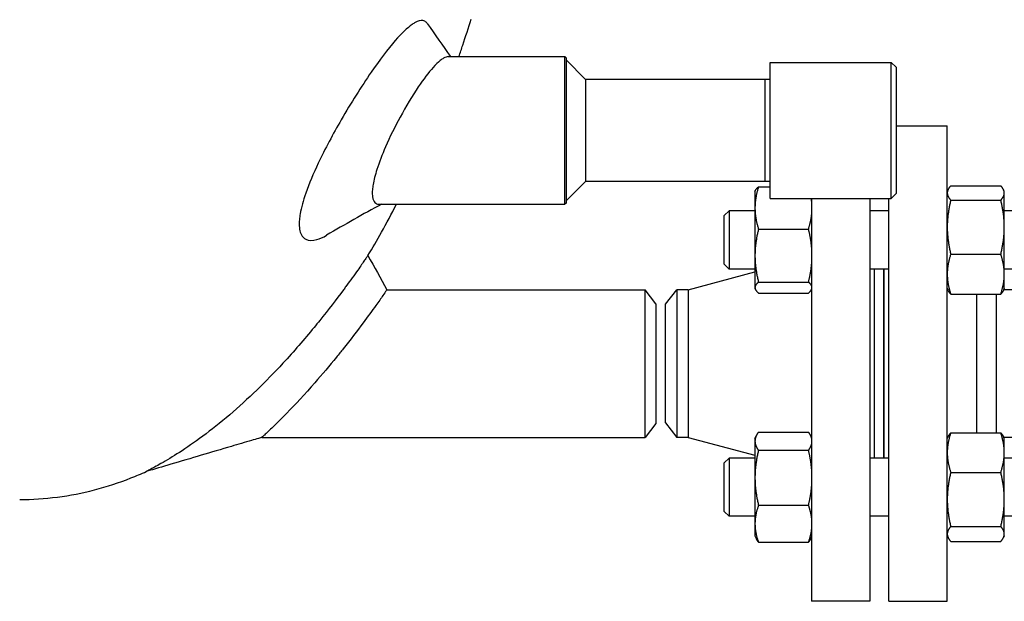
# Model space of a CAD drawing. Header units: inches. Extents: x 18 to 846, y -44 to 561.
# Tile 490 of 642: x 540.3 to 552.97, y 95.58 to 103.07. Entities that reach past the tile are written whole.
import ezdxf

# ---------------------------------------------------------------- set-up
doc = ezdxf.new("R2010")
doc.units = ezdxf.units.IN
doc.header["$LTSCALE"] = 24
doc.header["$MEASUREMENT"] = 0
doc.layers.add('Visible (ANSI)', color=7, linetype='Continuous', lineweight=30)

msp = doc.modelspace()

# ---------------------------------------------------------------- linework, layer by layer
at = {"layer": 'Visible (ANSI)'}
for p, q in [((545.81782, 102.594), (547.31904, 102.594)), ((547.31904, 100.694), (547.31904, 102.594)), ((547.33466, 102.57838), (547.31904, 102.594)), ((547.33466, 102.57838), (547.33466, 100.70963)), ((547.58466, 102.3015), (547.33466, 102.5515)), ((549.95966, 100.769), (549.95966, 102.519)), ((549.95966, 102.519), (551.51716, 102.519)), ((551.51716, 100.769), (551.51716, 102.519)), ((551.57966, 102.4565), (551.51716, 102.519)), ((551.57966, 102.4565), (551.57966, 100.8315)), ((549.89716, 102.3015), (547.58466, 102.3015)), ((547.58466, 102.3015), (547.58466, 100.9865)), ((549.89716, 100.9865), (549.89716, 102.3015)), ((549.95966, 102.29987), (549.89716, 102.3015)), ((551.57966, 101.704), (552.23843, 101.704)), ((552.23843, 95.584), (552.23843, 101.704)), ((547.58466, 100.9865), (547.33466, 100.7365)), ((549.89716, 100.9865), (547.58466, 100.9865)), ((549.95966, 100.98814), (549.89716, 100.9865)), ((549.76443, 100.85999), (549.77008, 100.87211)), ((549.76443, 100.85999), (549.76443, 100.64661)), ((549.80952, 100.91814), (549.95966, 100.91814)), ((552.23843, 100.85999), (552.24827, 100.88109)), ((552.28352, 100.93105), (552.92734, 100.93105)), ((552.97243, 100.85999), (552.96259, 100.88109)), ((552.97243, 100.83958), (552.97243, 100.85999)), ((549.95966, 100.769), (551.51716, 100.769)), ((550.49343, 100.769), (550.49343, 95.584)), ((551.24343, 100.769), (551.24343, 95.584)), ((551.48843, 95.584), (551.48843, 100.769)), ((551.57966, 100.8315), (551.51716, 100.769)), ((552.28352, 100.74811), (552.92734, 100.74811)), ((552.97243, 100.40008), (552.97243, 100.83958)), ((544.92887, 100.694), (547.31904, 100.694)), ((547.33466, 100.70963), (547.31904, 100.694)), ((549.36843, 100.54749), (549.43093, 100.60999)), ((549.43093, 100.60999), (549.43093, 99.85999)), ((549.76443, 100.60999), (549.43093, 100.60999)), ((549.76443, 100.64661), (549.76443, 100.03349)), ((551.48843, 100.60999), (551.24343, 100.60999)), ((553.30593, 100.60999), (552.97243, 100.60999)), ((549.36843, 99.92249), (549.36843, 100.54749)), ((549.80952, 100.37507), (550.45334, 100.37507)), ((552.97243, 99.7955), (552.97243, 100.40008)), ((549.76443, 100.03349), (549.76443, 99.62188)), ((552.28352, 100.05205), (552.92734, 100.05205)), ((549.36843, 99.92249), (549.43093, 99.85999)), ((549.76443, 99.85999), (549.43093, 99.85999)), ((551.48843, 99.85999), (551.24343, 99.85999)), ((551.30343, 97.42801), (551.30343, 99.85999)), ((551.42343, 97.42801), (551.42343, 99.85999)), ((551.42843, 97.42801), (551.42843, 99.85999)), ((553.30593, 99.85999), (552.97243, 99.85999)), ((548.90565, 99.594), (549.76443, 99.82387)), ((552.97243, 99.60999), (552.97243, 99.7955)), ((545.02828, 99.594), (548.35031, 99.594)), ((548.35031, 97.694), (548.35031, 99.594)), ((548.48843, 99.414), (548.35031, 99.594)), ((548.61343, 99.4065), (548.7573, 99.594)), ((548.90565, 99.594), (548.7573, 99.594)), ((548.7573, 99.594), (548.7573, 97.694)), ((548.90565, 99.594), (548.90565, 97.694)), ((549.76443, 99.62188), (549.76443, 99.60999)), ((549.76443, 99.60999), (549.77008, 99.59788)), ((549.80952, 99.69192), (550.45334, 99.69192)), ((550.49343, 99.59927), (550.49278, 99.59788)), ((552.23843, 99.60999), (552.24827, 99.58889)), ((552.97243, 99.60999), (552.96259, 99.58889)), ((554.46843, 99.594), (552.96497, 99.594)), ((549.80952, 99.55184), (550.45334, 99.55184)), ((552.28352, 99.53894), (552.92734, 99.53894)), ((552.61843, 97.75113), (552.61843, 99.53894)), ((552.86843, 99.53894), (552.86843, 98.38431)), ((548.48843, 99.414), (548.48843, 97.874)), ((548.61343, 97.8815), (548.61343, 99.4065)), ((552.86843, 98.38431), (552.86843, 97.75113)), ((548.48843, 97.874), (548.35031, 97.694)), ((548.61343, 97.8815), (548.7573, 97.694)), ((543.41954, 97.694), (548.35031, 97.694)), ((548.90565, 97.694), (548.7573, 97.694)), ((548.90565, 97.694), (549.76443, 97.46413)), ((549.76443, 97.67801), (549.78087, 97.71327)), ((549.76443, 97.67801), (549.76443, 97.64464)), ((549.80952, 97.76098), (550.45334, 97.76098)), ((550.49343, 97.68873), (550.48199, 97.71327)), ((552.23843, 97.67801), (552.24916, 97.70103)), ((552.28352, 97.75113), (552.92734, 97.75113)), ((552.97243, 97.67801), (552.9617, 97.70103)), ((553.71843, 97.694), (552.96497, 97.694)), ((552.97243, 97.49739), (552.97243, 97.67801)), ((549.76443, 97.64464), (549.76443, 97.17432)), ((549.36843, 97.36551), (549.43093, 97.42801)), ((549.43093, 97.42801), (549.43093, 96.67801)), ((549.76443, 97.42801), (549.43093, 97.42801)), ((549.80952, 97.5283), (550.45334, 97.5283)), ((551.48843, 97.42801), (551.24343, 97.42801)), ((552.97243, 96.89458), (552.97243, 97.49739)), ((553.30593, 97.42801), (552.97243, 97.42801)), ((549.36843, 96.74051), (549.36843, 97.36551)), ((549.76443, 97.17432), (549.76443, 96.58269)), ((552.28352, 97.24364), (552.92734, 97.24364)), ((549.80952, 96.82034), (550.45334, 96.82034)), ((552.97243, 96.45021), (552.97243, 96.89458)), ((549.36843, 96.74051), (549.43093, 96.67801)), ((549.76443, 96.67801), (549.43093, 96.67801)), ((551.48843, 96.67801), (551.24343, 96.67801)), ((553.30593, 96.67801), (552.97243, 96.67801)), ((549.76443, 96.58269), (549.76443, 96.42801)), ((552.28352, 96.54552), (552.92734, 96.54552)), ((549.76443, 96.42801), (549.78087, 96.39276)), ((550.49343, 96.41729), (550.48199, 96.39276)), ((552.23843, 96.42801), (552.24916, 96.405)), ((552.97243, 96.42801), (552.9617, 96.405)), ((552.97243, 96.42801), (552.97243, 96.45021)), ((549.80952, 96.34505), (550.45334, 96.34505)), ((552.28352, 96.35489), (552.92734, 96.35489)), ((551.24343, 95.584), (550.49343, 95.584)), ((551.48843, 95.584), (552.23843, 95.584))]:
    msp.add_line(p, q, dxfattribs=at)
for points, knots in [([(545.39226, 103.03303), (545.38002, 103.02634), (545.36729, 103.01842), (545.29012, 102.96509), (545.21629, 102.89355), (545.03925, 102.69029), (544.93408, 102.55072), (544.69826, 102.20814), (544.56667, 101.99909), (544.33492, 101.59781), (544.23282, 101.40748), (544.08171, 101.08865), (544.02609, 100.95791), (543.95016, 100.74004), (543.92542, 100.65073), (543.90718, 100.54507), (543.90388, 100.51986), (543.90062, 100.48115), (543.89988, 100.46685), (543.89943, 100.44052), (543.89964, 100.42841), (543.90112, 100.40173), (543.90267, 100.38752), (543.90968, 100.34617), (543.91755, 100.32218), (543.94257, 100.27575), (543.96181, 100.25661), (544.02339, 100.2247), (544.07222, 100.22382), (544.16617, 100.25017), (544.2077, 100.26879), (544.25134, 100.29441)], [0.86335203, 0.86335203, 0.86335203, 0.86335203, 1.14491927, 1.14491927, 2.51064076, 2.51064076, 4.14557022, 4.14557022, 6.05940486, 6.05940486, 7.6794995, 7.6794995, 8.85307641, 8.85307641, 9.78494384, 9.78494384, 10.09656497, 10.09656497, 10.29056056, 10.29056056, 10.46838299, 10.46838299, 10.69928088, 10.69928088, 11.18444846, 11.18444846, 11.82805016, 11.82805016, 12.87879798, 12.87879798, 13.60570538, 13.60570538, 13.60570538, 13.60570538]), ([(545.51841, 103.04913), (545.50987, 103.05396), (545.50056, 103.05708), (545.4905, 103.05851), (545.46282, 103.06244), (545.42982, 103.05354), (545.39226, 103.03303)], [24.16231234, 24.16231234, 24.16231234, 24.16231234, 24.47569364, 24.47569364, 24.47569364, 25.33904567, 25.33904567, 25.33904567, 25.33904567]), ([(545.95425, 102.594), (545.97135, 102.64368), (545.98827, 102.69358), (546.04171, 102.85367), (546.07751, 102.96468), (546.11239, 103.0767)], [7.2509366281, 7.2509366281, 7.2509366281, 7.2509366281, 7.265335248, 7.265335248, 7.2969242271, 7.2969242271, 7.2969242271, 7.2969242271]), ([(545.71329, 102.54319), (545.68527, 102.5205), (545.65486, 102.49072), (545.56355, 102.3891), (545.49896, 102.30358), (545.3549, 102.08956), (545.27503, 101.95689), (545.13103, 101.69136), (545.06629, 101.56043), (544.96665, 101.33125), (544.92868, 101.23295), (544.8773, 101.07139), (544.86056, 101.00628), (544.84646, 100.92473), (544.84351, 100.90239), (544.84057, 100.86738), (544.83994, 100.85395), (544.83977, 100.82891), (544.84021, 100.81728), (544.84252, 100.79134), (544.84485, 100.77774), (544.85578, 100.73763), (544.86852, 100.71792), (544.89801, 100.69803), (544.91253, 100.694), (544.92887, 100.694)], [1.0627492, 1.0627492, 1.0627492, 1.0627492, 1.64036993, 1.64036993, 2.7000375, 2.7000375, 3.93144941, 3.93144941, 5.02521492, 5.02521492, 5.87605571, 5.87605571, 6.5285786, 6.5285786, 6.79569866, 6.79569866, 6.97668958, 6.97668958, 7.15283969, 7.15283969, 7.39635371, 7.39635371, 7.95996463, 7.95996463, 8.36568138, 8.36568138, 8.36568138, 8.36568138]), ([(545.81782, 102.594), (545.80009, 102.594), (545.77951, 102.58702), (545.74286, 102.56563), (545.72842, 102.55544), (545.71329, 102.54319)], [16.48877564, 16.48877564, 16.48877564, 16.48877564, 17.014598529, 17.014598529, 17.326531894, 17.326531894, 17.326531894, 17.326531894]), ([(544.78417, 100.03367), (544.84313, 100.13179), (544.90106, 100.23177), (545.0238, 100.45132), (545.08825, 100.5715), (545.1513, 100.694)], [6.9772203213, 6.9772203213, 6.9772203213, 6.9772203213, 7.0128876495, 7.0128876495, 7.0541574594, 7.0541574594, 7.0541574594, 7.0541574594]), ([(544.78417, 100.03367), (544.78417, 100.03367), (544.7841, 100.03357), (544.78357, 100.03279), (544.78261, 100.03141), (544.77856, 100.02552), (544.77444, 100.01954), (544.762, 100.00151), (544.75304, 99.98856), (544.72002, 99.94102), (544.69003, 99.89808), (544.61057, 99.78613), (544.55953, 99.71514), (544.50157, 99.63649)], [25.28781271, 25.28781271, 25.28781271, 25.28781271, 25.36222984, 25.36222984, 25.57270578, 25.57270578, 25.92767405, 25.92767405, 26.35145729, 26.35145729, 27.19354897, 27.19354897, 28.15853636, 28.15853636, 28.15853636, 28.15853636]), ([(544.50157, 99.63649), (544.49057, 99.62157), (544.47933, 99.60637), (544.46784, 99.59092), (544.37846, 99.47066), (544.27574, 99.33666), (544.14042, 99.16861), (544.11628, 99.13892), (544.09179, 99.10911)], [28.15853636, 28.15853636, 28.15853636, 28.15853636, 28.34163803, 28.34163803, 28.34163803, 29.76699268, 29.76699268, 30.07064608, 30.07064608, 30.07064608, 30.07064608]), ([(545.02828, 99.594), (545.02828, 99.594), (545.02827, 99.594), (545.02821, 99.59391), (545.02767, 99.59313), (545.02516, 99.5895), (545.02266, 99.58589), (545.01056, 99.56846), (544.99605, 99.54756), (544.95241, 99.4853), (544.92137, 99.44129), (544.83788, 99.3247), (544.78263, 99.24866), (544.72174, 99.16691)], [15.57288469, 15.57288469, 15.57288469, 15.57288469, 15.58267383, 15.58267383, 15.74583363, 15.74583363, 15.98165305, 15.98165305, 16.56102011, 16.56102011, 17.25470942, 17.25470942, 18.13336617, 18.13336617, 18.13336617, 18.13336617]), ([(544.09179, 99.10911), (543.96599, 98.95603), (543.83102, 98.79987), (543.47163, 98.41098), (543.23855, 98.18403), (542.76437, 97.77868), (542.53892, 97.61642), (542.2743, 97.44586), (542.19142, 97.39616), (542.06295, 97.32316), (542.01127, 97.29552), (541.95817, 97.26778), (541.94466, 97.26088), (541.9354, 97.25616), (541.93384, 97.25537), (541.93233, 97.2546), (541.93198, 97.25442), (541.93183, 97.25434), (541.93181, 97.25434), (541.93181, 97.25434)], [1.72900805, 1.72900805, 1.72900805, 1.72900805, 3.28877926, 3.28877926, 5.72878536, 5.72878536, 8.26886017, 8.26886017, 9.4658451, 9.4658451, 10.45038863, 10.45038863, 10.97715866, 10.97715866, 11.13610264, 11.13610264, 11.23205414, 11.23205414, 11.2579288, 11.2579288, 11.2579288, 11.2579288]), ([(544.72174, 99.16691), (544.64398, 99.06252), (544.5573, 98.94924), (544.43771, 98.79873), (544.40865, 98.76257), (544.37927, 98.72641)], [18.13336617, 18.13336617, 18.13336617, 18.13336617, 19.25536711, 19.25536711, 19.60797911, 19.60797911, 19.60797911, 19.60797911]), ([(544.37927, 98.72641), (544.28865, 98.61501), (544.19486, 98.50367), (543.97226, 98.24986), (543.84752, 98.11617), (543.67556, 97.94002), (543.61448, 97.87953), (543.51657, 97.78472), (543.47776, 97.74818), (543.43996, 97.7129), (543.43089, 97.70449), (543.42313, 97.69732), (543.42148, 97.69579), (543.41987, 97.69431), (543.41954, 97.694), (543.41954, 97.694)], [1.47461293, 1.47461293, 1.47461293, 1.47461293, 2.56156061, 2.56156061, 4.07193041, 4.07193041, 4.97837841, 4.97837841, 5.78855717, 5.78855717, 6.17561623, 6.17561623, 6.34088397, 6.34088397, 6.45343416, 6.45343416, 6.45343416, 6.45343416]), ([(543.41954, 97.694), (543.41942, 97.69397), (543.41926, 97.69392), (543.41889, 97.69381), (543.41869, 97.69375), (543.41825, 97.69362), (543.418, 97.69355), (543.41731, 97.69335), (543.41686, 97.69322), (543.41534, 97.69277), (543.41427, 97.69246), (543.40998, 97.6912), (543.40676, 97.69026), (543.39391, 97.68649), (543.38426, 97.68366), (543.3457, 97.67235), (543.31677, 97.66385), (543.20107, 97.62982), (543.11431, 97.6042), (542.76735, 97.50152), (542.5073, 97.42403), (542.142, 97.31606), (542.03691, 97.28511), (541.93181, 97.25434)], [0, 0, 0, 0, 0.00200815, 0.00200815, 0.00382698, 0.00382698, 0.0058643, 0.0058643, 0.00944926, 0.00944926, 0.01797059, 0.01797059, 0.04350561, 0.04350561, 0.12009243, 0.12009243, 0.34985463, 0.34985463, 1.03917033, 1.03917033, 3.10701346, 3.10701346, 3.94177252, 3.94177252, 3.94177252, 3.94177252]), ([(540.30343, 96.894), (540.46523, 96.894), (540.62703, 96.9045), (540.94876, 96.9462), (541.10868, 96.9774), (541.42505, 97.05977), (541.58149, 97.11092), (541.80143, 97.19742), (541.86685, 97.22504), (541.93181, 97.25434)], [6.283185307, 6.283185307, 6.283185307, 6.283185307, 6.347905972, 6.347905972, 6.412626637, 6.412626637, 6.477347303, 6.477347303, 6.505000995, 6.505000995, 6.505000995, 6.505000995])]:
    msp.add_open_spline(points, degree=3, knots=knots, dxfattribs=at)
for points in [[(545.54786, 103.02144), (545.53939, 103.03362), (545.52955, 103.04283), (545.51841, 103.04913)], [(545.54786, 103.02144), (545.64745, 102.87821), (545.74723, 102.73574), (545.84706, 102.594)], [(544.96245, 100.694), (544.72148, 100.56931), (544.48488, 100.43155), (544.25135, 100.29441)], [(544.78417, 100.03367), (544.86553, 99.88711), (544.94692, 99.74056), (545.02828, 99.594)]]:
    msp.add_open_spline(points, degree=3, dxfattribs=at)
for points, weights in [([(549.80952, 100.91814), (549.76443, 100.77263), (549.76443, 100.64661)], [1, 1.0379548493, 1]), ([(549.77008, 100.87211), (549.78014, 100.89369), (549.80952, 100.91814)], [1.0174265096, 1.0244025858, 1]), ([(552.28352, 100.93105), (552.23843, 100.88203), (552.23843, 100.83958)], [1, 1.0379548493, 1]), ([(552.97243, 100.83958), (552.97243, 100.88203), (552.92734, 100.93105)], [1, 1.0379548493, 1]), ([(550.49343, 100.7341), (550.49147, 100.75141), (550.48872, 100.769)], [1.01693131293, 1.0185833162, 1.0189015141]), ([(552.23843, 100.83958), (552.23843, 100.79713), (552.28352, 100.74811)], [1, 1.0379548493, 1]), ([(552.28352, 100.74811), (552.23843, 100.5616), (552.23843, 100.40008)], [1, 1.0379548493, 1]), ([(552.92734, 100.74811), (552.97243, 100.79713), (552.97243, 100.83958)], [1, 1.0379548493, 1]), ([(552.97243, 100.40008), (552.97243, 100.5616), (552.92734, 100.74811)], [1, 1.0379548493, 1]), ([(549.76443, 100.64661), (549.76443, 100.52058), (549.80952, 100.37507)], [1, 1.0379548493, 1]), ([(550.45334, 100.37507), (550.48366, 100.47292), (550.49343, 100.55911)], [1, 1.02520879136, 1.01693131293]), ([(549.80952, 100.37507), (549.76443, 100.19202), (549.76443, 100.03349)], [1, 1.0379548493, 1]), ([(550.49343, 100.14355), (550.48366, 100.25198), (550.45334, 100.37507)], [1.01693131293, 1.02520879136, 1]), ([(552.23843, 100.40008), (552.23843, 100.23856), (552.28352, 100.05205)], [1, 1.0379548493, 1]), ([(552.92734, 100.05205), (552.97243, 100.23856), (552.97243, 100.40008)], [1, 1.0379548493, 1]), ([(549.76443, 100.03349), (549.76443, 99.87497), (549.80952, 99.69192)], [1, 1.0379548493, 1]), ([(552.28352, 100.05205), (552.23843, 99.91457), (552.23843, 99.7955)], [1, 1.0379548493, 1]), ([(552.97243, 99.7955), (552.97243, 99.91457), (552.92734, 100.05205)], [1, 1.0379548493, 1]), ([(550.45334, 99.69192), (550.48366, 99.815), (550.49343, 99.92343)], [1, 1.02520879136, 1.01693131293]), ([(552.23843, 99.7955), (552.23843, 99.67643), (552.28352, 99.53894)], [1, 1.0379548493, 1]), ([(552.92734, 99.53894), (552.97243, 99.67643), (552.97243, 99.7955)], [1, 1.0379548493, 1]), ([(549.80952, 99.69192), (549.76443, 99.65438), (549.76443, 99.62188)], [1, 1.0379548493, 1]), ([(549.76443, 99.62188), (549.76443, 99.58937), (549.80952, 99.55184)], [1, 1.0379548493, 1]), ([(550.49343, 99.64444), (550.48366, 99.66668), (550.45334, 99.69192)], [1.01693131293, 1.02520879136, 1]), ([(550.45334, 99.55184), (550.48366, 99.57708), (550.49343, 99.59931)], [1, 1.02520879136, 1.01693131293]), ([(552.28352, 99.53894), (552.25927, 99.56529), (552.24827, 99.58889)], [1, 1.02005640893, 1.0189160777]), ([(552.96259, 99.58889), (552.95159, 99.56529), (552.92734, 99.53894)], [1.0189160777, 1.02005640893, 1]), ([(549.80952, 97.76098), (549.76443, 97.69863), (549.76443, 97.64464)], [1, 1.0379548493, 1]), ([(550.49343, 97.68212), (550.48366, 97.71905), (550.45334, 97.76098)], [1.01693131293, 1.02520879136, 1]), ([(552.28352, 97.75113), (552.23843, 97.61515), (552.23843, 97.49739)], [1, 1.0379548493, 1]), ([(552.24916, 97.70103), (552.26021, 97.72473), (552.28352, 97.75113)], [1.0189731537, 1.01926212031, 1]), ([(552.92734, 97.75113), (552.95064, 97.72473), (552.9617, 97.70103)], [1, 1.01926212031, 1.0189731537]), ([(552.97243, 97.49739), (552.97243, 97.61515), (552.92734, 97.75113)], [1, 1.0379548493, 1]), ([(549.76443, 97.64464), (549.76443, 97.59065), (549.80952, 97.5283)], [1, 1.0379548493, 1]), ([(550.45334, 97.5283), (550.48366, 97.57022), (550.49343, 97.60715)], [1, 1.02520879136, 1.01693131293]), ([(549.80952, 97.5283), (549.76443, 97.3386), (549.76443, 97.17432)], [1, 1.0379548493, 1]), ([(550.49343, 97.28838), (550.48366, 97.40074), (550.45334, 97.5283)], [1.01693131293, 1.02520879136, 1]), ([(552.23843, 97.49739), (552.23843, 97.37962), (552.28352, 97.24364)], [1, 1.0379548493, 1]), ([(552.92734, 97.24364), (552.97243, 97.37962), (552.97243, 97.49739)], [1, 1.0379548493, 1]), ([(549.76443, 97.17432), (549.76443, 97.01004), (549.80952, 96.82034)], [1, 1.0379548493, 1]), ([(552.28352, 97.24364), (552.23843, 97.05658), (552.23843, 96.89458)], [1, 1.0379548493, 1]), ([(552.97243, 96.89458), (552.97243, 97.05658), (552.92734, 97.24364)], [1, 1.0379548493, 1]), ([(550.45334, 96.82034), (550.48366, 96.9479), (550.49343, 97.06026)], [1, 1.02520879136, 1.01693131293]), ([(549.80952, 96.82034), (549.76443, 96.69298), (549.76443, 96.58269)], [1, 1.0379548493, 1]), ([(550.49343, 96.65926), (550.48366, 96.7347), (550.45334, 96.82034)], [1.01693131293, 1.02520879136, 1]), ([(552.23843, 96.89458), (552.23843, 96.73258), (552.28352, 96.54552)], [1, 1.0379548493, 1]), ([(552.92734, 96.54552), (552.97243, 96.73258), (552.97243, 96.89458)], [1, 1.0379548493, 1]), ([(549.76443, 96.58269), (549.76443, 96.4724), (549.80952, 96.34505)], [1, 1.0379548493, 1]), ([(552.28352, 96.54552), (552.23843, 96.49445), (552.23843, 96.45021)], [1, 1.0379548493, 1]), ([(552.97243, 96.45021), (552.97243, 96.49445), (552.92734, 96.54552)], [1, 1.0379548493, 1]), ([(550.45334, 96.34505), (550.48366, 96.43069), (550.49343, 96.50612)], [1, 1.02520879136, 1.01693131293]), ([(552.23843, 96.45021), (552.23843, 96.40597), (552.28352, 96.35489)], [1, 1.0379548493, 1]), ([(552.92734, 96.35489), (552.97243, 96.40597), (552.97243, 96.45021)], [1, 1.0379548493, 1]), ([(549.80952, 96.34505), (549.7915, 96.36996), (549.78087, 96.39276)], [1, 1.01482964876, 1.01807087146]), ([(550.48199, 96.39276), (550.47136, 96.36996), (550.45334, 96.34505)], [1.01807087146, 1.01482964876, 1])]:
    msp.add_rational_spline(points, weights, degree=2, dxfattribs=at)

doc.saveas('drawing.dxf')
